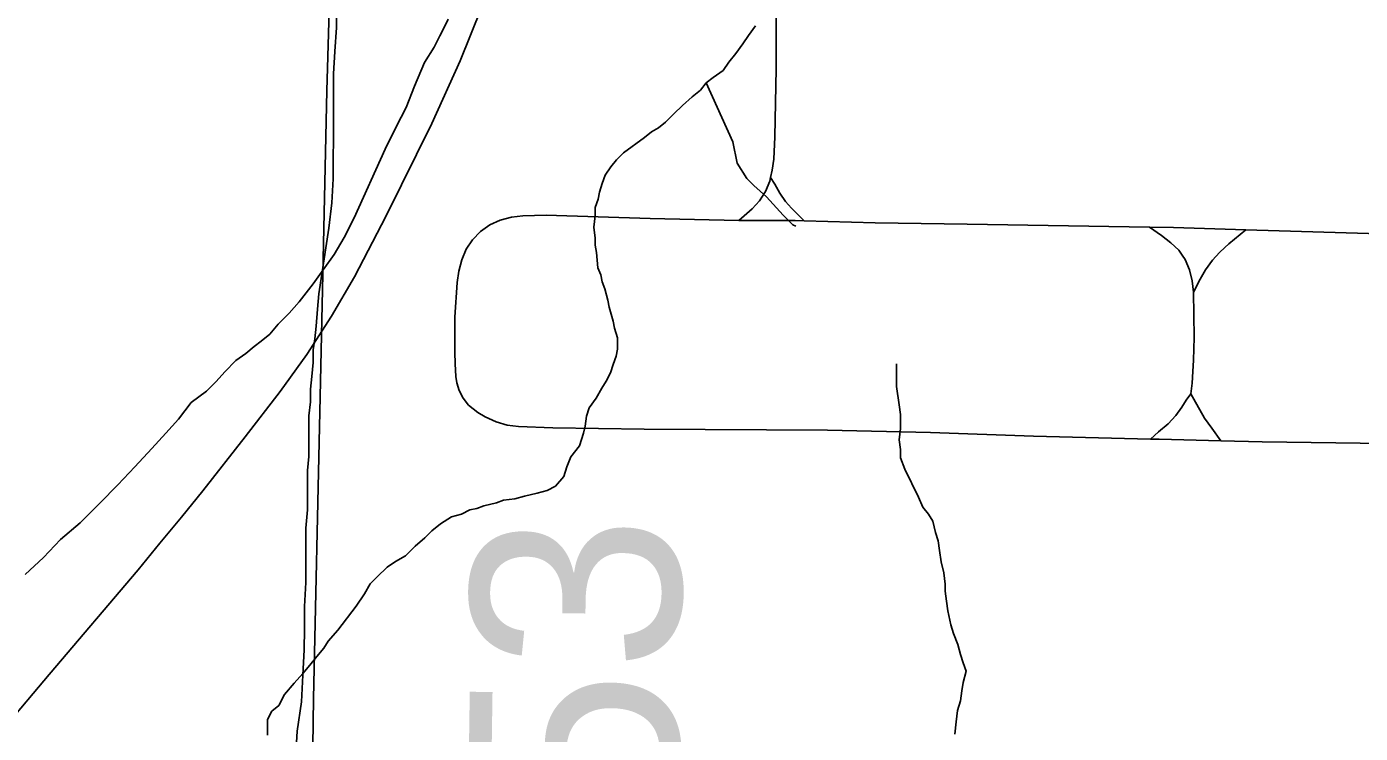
# Model space of a CAD drawing. Extents: x 2.4 to 73.1, y 4.5 to 25.6.
# Drawn here: x 46.5588 to 46.7396, y 19.9018 to 19.9976 of the extents above; entities that cross this region are included whole.
import ezdxf

# ---------------------------------------------------------------- set-up
doc = ezdxf.new("R2010")
doc.units = 0
for name, color, linetype in [('GM_X_County_Road', 7, 'Continuous'), ('GM_X_Major_River', 7, 'Continuous'), ('GM_X_Minor_River', 7, 'Continuous'), ('GM_X_Township_Road', 7, 'Continuous'), ('GM_X_Township_Road_Text', 7, 'Continuous')]:
    doc.layers.add(name, color=color, linetype=linetype)

msp = doc.modelspace()

# ---------------------------------------------------------------- linework, layer by layer
at = {"layer": 'GM_X_County_Road'}
msp.add_lwpolyline([(46.55586, 19.90261), (46.56188, 19.90974), (46.57394, 19.92395), (46.57689, 19.92753), (46.5798, 19.93108), (46.5827, 19.93466), (46.58845, 19.94196), (46.59319, 19.94811), (46.5968, 19.95313), (46.60016, 19.95833), (46.60326, 19.96367), (46.60758, 19.97191), (46.61375, 19.98445), (46.6176, 19.99292), (46.62049, 20.00011), (46.62304, 20.00742), (46.62525, 20.01485), (46.62716, 20.02236), (46.62978, 20.03449), (46.63328, 20.05122), (46.6345, 20.05698), (46.63585, 20.0636)], dxfattribs=at)
at = {"layer": 'GM_X_Major_River'}
for points in [[(46.61542, 19.99745), (46.61599, 19.99859)], [(46.55862, 19.9233), (46.5611, 19.92558), (46.56339, 19.92804), (46.56605, 19.93031), (46.56872, 19.93297), (46.57119, 19.93543), (46.57348, 19.93789), (46.57577, 19.94036), (46.57767, 19.94244), (46.57939, 19.94434), (46.5811, 19.94661), (46.5832, 19.94813), (46.58453, 19.94946), (46.58567, 19.95078), (46.5872, 19.9523), (46.58853, 19.95324), (46.58967, 19.95419), (46.59062, 19.95495), (46.59177, 19.9559), (46.59291, 19.95722), (46.59443, 19.95874), (46.59577, 19.96026), (46.59767, 19.96272), (46.59901, 19.96462), (46.60053, 19.9667), (46.60187, 19.96898), (46.6032, 19.97164), (46.60741, 19.98094), (46.60893, 19.98397), (46.61027, 19.98663), (46.61141, 19.98948), (46.61275, 19.99271), (46.61409, 19.99479), (46.61485, 19.99631), (46.61542, 19.99745)]]:
    msp.add_lwpolyline(points, dxfattribs=at)
at = {"layer": 'GM_X_Minor_River'}
for points in [[(46.60081, 19.99992), (46.60081, 19.99745), (46.60061, 19.99422), (46.60041, 19.99118), (46.60041, 19.98814), (46.6004, 19.9851), (46.6004, 19.98262), (46.60039, 19.97939), (46.60039, 19.97692), (46.60019, 19.97369), (46.5998, 19.97027), (46.59845, 19.96134), (46.59826, 19.95925), (46.59807, 19.95697), (46.59787, 19.95526), (46.59768, 19.95374), (46.59768, 19.95203), (46.59748, 19.95013), (46.59729, 19.94842), (46.59729, 19.94671), (46.59709, 19.94481), (46.59709, 19.94272), (46.59708, 19.94063), (46.59708, 19.9393), (46.59689, 19.9374), (46.59688, 19.93474), (46.59688, 19.93207), (46.59668, 19.9296), (46.59668, 19.92675), (46.59667, 19.92447), (46.59667, 19.92219), (46.59647, 19.91896), (46.59647, 19.91592), (46.59646, 19.91307), (46.59626, 19.90965), (46.59607, 19.90604), (46.59549, 19.90205), (46.59529, 19.89825)], [(46.65763, 19.9977), (46.65668, 19.99637), (46.65592, 19.99524), (46.65496, 19.99391), (46.65401, 19.99277), (46.65325, 19.99163), (46.65192, 19.99069), (46.65096, 19.98993), (46.6502, 19.98898), (46.64906, 19.98804), (46.64773, 19.9869), (46.64658, 19.98576), (46.64544, 19.98462), (46.64449, 19.98387), (46.64354, 19.9833), (46.64258, 19.98254), (46.63973, 19.98046), (46.63878, 19.97951), (46.63801, 19.97856), (46.63725, 19.97743), (46.63687, 19.97629), (46.63649, 19.97515), (46.63629, 19.9742), (46.63591, 19.97306), (46.63591, 19.97192), (46.63572, 19.9704), (46.6359, 19.96888), (46.6359, 19.96793), (46.63609, 19.96697), (46.63628, 19.96488), (46.63666, 19.96393), (46.63684, 19.96298), (46.63722, 19.96203), (46.6376, 19.96051), (46.63779, 19.95956), (46.63836, 19.95765), (46.63854, 19.9567), (46.63892, 19.95537), (46.63892, 19.95385), (46.63873, 19.9529)], [(46.65096, 19.98993), (46.65456, 19.98194), (46.65513, 19.97908), (46.65645, 19.97699), (46.6574, 19.97603), (46.65911, 19.97451), (46.66139, 19.97203), (46.66272, 19.9707), (46.6631, 19.9705)], [(46.63873, 19.9529), (46.63834, 19.95176), (46.63796, 19.95062), (46.63739, 19.94949), (46.63682, 19.94854), (46.63605, 19.94721), (46.6351, 19.94588), (46.63472, 19.94474), (46.63453, 19.94341), (46.63433, 19.94246), (46.63376, 19.94075), (46.63262, 19.93924), (46.63204, 19.93791), (46.63166, 19.93658), (46.63052, 19.93525), (46.62938, 19.93468), (46.62804, 19.93431), (46.62633, 19.93393), (46.625, 19.93356), (46.62348, 19.93337), (46.62253, 19.93299), (46.62082, 19.93262), (46.61986, 19.93224), (46.61891, 19.93205), (46.61777, 19.93149), (46.61644, 19.93111), (46.61492, 19.93017), (46.61377, 19.92922), (46.61282, 19.92827), (46.61149, 19.92713), (46.61016, 19.92581), (46.60882, 19.92505), (46.60768, 19.9243), (46.60635, 19.92297), (46.60539, 19.92202), (46.60463, 19.92069), (46.60349, 19.91899), (46.60101, 19.91576), (46.59968, 19.91424), (46.5991, 19.9133), (46.59815, 19.91216), (46.5972, 19.91102), (46.59625, 19.90988), (46.5951, 19.90856), (46.59377, 19.90704), (46.593, 19.90552), (46.59205, 19.90476), (46.59148, 19.90363), (46.59148, 19.90229), (46.59148, 19.90153)], [(46.67675, 19.95184), (46.67675, 19.95146), (46.67675, 19.9507), (46.67675, 19.9488), (46.67712, 19.94632), (46.67731, 19.94499), (46.67731, 19.94309), (46.67711, 19.94157), (46.6773, 19.94024), (46.6773, 19.9391), (46.67787, 19.93758), (46.67976, 19.93377), (46.68033, 19.93244), (46.68109, 19.93149), (46.68166, 19.93053), (46.68203, 19.92901), (46.68241, 19.92787), (46.6826, 19.92654), (46.68279, 19.92502), (46.68317, 19.9235), (46.68335, 19.92197), (46.68335, 19.92102), (46.68354, 19.91969), (46.68373, 19.91836), (46.6841, 19.91646), (46.68448, 19.91532), (46.68505, 19.9138), (46.68543, 19.91246), (46.6858, 19.91132), (46.68618, 19.91018), (46.6858, 19.90866), (46.68561, 19.90752), (46.68542, 19.90619), (46.68503, 19.90486), (46.68484, 19.90334), (46.68465, 19.90163)]]:
    msp.add_lwpolyline(points, dxfattribs=at)
at = {"layer": 'GM_X_Township_Road'}
for points in [[(46.59695, 19.79807), (46.59662, 19.80383), (46.59649, 19.81627), (46.5967, 19.83494), (46.59772, 19.90647), (46.59857, 19.94534), (46.59953, 19.98888), (46.59986, 20.00132), (46.59995, 20.00306)], [(46.66046, 20.00208), (46.66046, 20), (46.66046, 19.99183), (46.66027, 19.98265), (46.66011, 19.9796), (46.65992, 19.9781), (46.65969, 19.97713)], [(46.65969, 19.97713), (46.65957, 19.97663), (46.65899, 19.97524), (46.65816, 19.97397), (46.65719, 19.97288), (46.65538, 19.9713)], [(46.65969, 19.97713), (46.66024, 19.9762), (46.66095, 19.97499), (46.66171, 19.97388), (46.6625, 19.97295), (46.66363, 19.97185), (46.66424, 19.97126)], [(46.65538, 19.9713), (46.64335, 19.97155), (46.62925, 19.97199), (46.62611, 19.97193), (46.62455, 19.97172), (46.62304, 19.97132), (46.62162, 19.97068), (46.62034, 19.96979), (46.61926, 19.96868), (46.6184, 19.96738), (46.6178, 19.96594), (46.61741, 19.96443), (46.61717, 19.96287), (46.61687, 19.95817), (46.61685, 19.95346), (46.61692, 19.95186), (46.617, 19.95014), (46.61715, 19.94929), (46.61746, 19.94824), (46.618, 19.94722), (46.61873, 19.94626), (46.61998, 19.94527), (46.621, 19.94465), (46.62248, 19.94398), (46.62397, 19.94356), (46.62549, 19.94336), (46.63014, 19.94318), (46.64256, 19.94298), (46.6674, 19.94286), (46.68136, 19.94253), (46.69532, 19.94207), (46.71118, 19.94166)], [(46.65538, 19.9713), (46.663, 19.9713), (46.66424, 19.97126)], [(46.66424, 19.97126), (46.67388, 19.97098), (46.68633, 19.97077), (46.71107, 19.97039)], [(46.71107, 19.97039), (46.71433, 19.97034), (46.7241, 19.97004)], [(46.71702, 19.96157), (46.71683, 19.9631), (46.71647, 19.96459), (46.71588, 19.966), (46.7155, 19.9666), (46.71503, 19.96727), (46.71394, 19.96826), (46.71269, 19.96925), (46.71107, 19.97039)], [(46.71702, 19.96157), (46.71791, 19.96333), (46.71866, 19.9646), (46.71959, 19.96589), (46.72053, 19.96693), (46.72127, 19.96765), (46.72182, 19.96812), (46.7241, 19.97004)], [(46.7241, 19.97004), (46.74077, 19.96954), (46.76254, 19.96872), (46.77057, 19.96858)], [(46.71667, 19.94781), (46.71683, 19.94922), (46.71695, 19.95081), (46.71701, 19.95234), (46.71712, 19.95542), (46.71702, 19.96157)], [(46.71118, 19.94166), (46.7123, 19.94262), (46.71358, 19.94371), (46.71461, 19.94487), (46.71543, 19.94597), (46.71605, 19.94695), (46.71667, 19.94781)], [(46.72074, 19.94141), (46.7195, 19.94313), (46.71853, 19.94447), (46.71667, 19.94781)], [(46.71118, 19.94166), (46.71239, 19.94163), (46.72074, 19.94141)], [(46.72074, 19.94141), (46.72635, 19.94126), (46.74963, 19.94095)]]:
    msp.add_lwpolyline(points, dxfattribs=at)

# ---------------------------------------------------------------- texts
at = {"layer": 'GM_X_Township_Road_Text'}
msp.add_text('T-153', height=0.028409, rotation=89.165, dxfattribs=at).set_placement((46.64621, 19.832))

doc.saveas('drawing.dxf')
